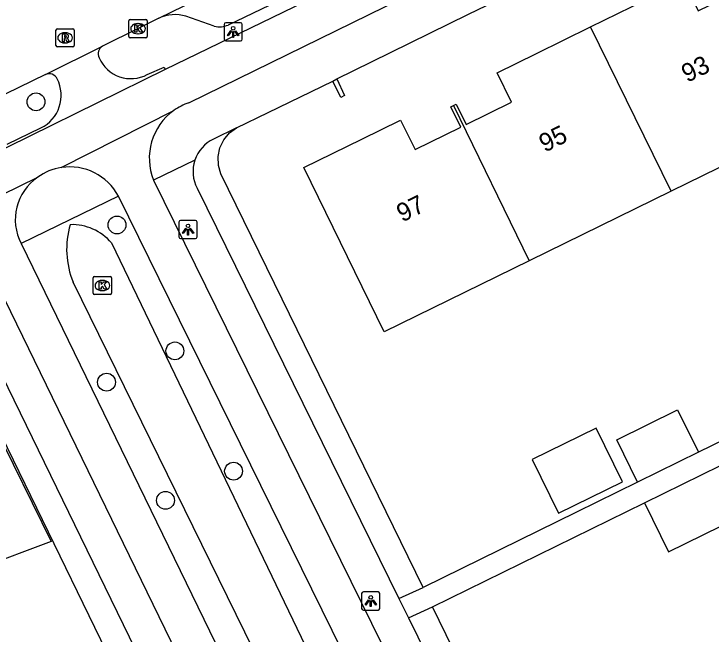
# Model space of a CAD drawing. Extents: x 160457 to 162082, y 388340 to 389736.
# Drawn here: x 161107.47 to 161145.69, y 389149.66 to 389183.63 of the extents above; entities that cross this region are included whole.
import ezdxf

# ---------------------------------------------------------------- set-up
doc = ezdxf.new("R2010")
doc.units = 0
for name, color, linetype in [('IMGEO_Boom', 7, 'Continuous'), ('IMGEO_Fietspad_gesloten', 7, 'Continuous'), ('IMGEO_Fietspad_open', 7, 'Continuous'), ('IMGEO_Groenvoorziening', 7, 'Continuous'), ('IMGEO_Kolk', 7, 'Continuous'), ('IMGEO_Lichtpunt', 7, 'Continuous'), ('IMGEO_Pand', 7, 'Continuous'), ('IMGEO_Pand_nummerreeks', 7, 'Continuous'), ('IMGEO_Parkeervlak_open', 7, 'Continuous'), ('IMGEO_Rijbaan_lokaal_gesloten', 7, 'Continuous'), ('IMGEO_Rioolput', 7, 'Continuous'), ('IMGEO_Voetpad_open', 7, 'Continuous'), ('IMGEO_Waterloop', 7, 'Continuous')]:
    doc.layers.add(name, color=color, linetype=linetype)

msp = doc.modelspace()

# ---------------------------------------------------------------- linework, layer by layer
at = {"layer": 'IMGEO_Boom'}
for centre in [(161108.675, 389178.813), (161113.115, 389172.068), (161116.289, 389165.167), (161112.542, 389163.453), (161119.506, 389158.578), (161115.775, 389156.98)]:
    msp.add_circle(centre, 0.489, dxfattribs=at)
at = {"layer": 'IMGEO_Fietspad_gesloten'}
for points in [[(161117.048, 389178.763), (161178.061, 389208.627), (161262.585, 389250), (161277.058, 389257.084)], [(161123.983, 389184.575), (161115.76, 389180.592)], [(161115.76, 389180.592), (161100.906, 389173.289)], [(161110.063, 389175.214), (161116.235, 389178.344)], [(161101.935, 389171.343), (161108.768, 389174.685)], [(161115.122, 389174.52), (161142.445, 389119.049)], [(161140.529, 389118.105), (161113.192, 389173.642)], [(161107.86, 389171.048), (161134.99, 389115.312)], [(161132.988, 389114.51), (161105.975, 389169.968)]]:
    msp.add_lwpolyline(points, dxfattribs=at)
for centre, radius, start, end in [((161118.071, 389175.779), 3.155, 108.9302, 125.6007), ((161118.095, 389175.729), 3.209, 125.4174, 202.1267), ((161110.531, 389172.219), 3.031, 98.8779, 125.5616), ((161110.525, 389172.233), 3.017, 27.8484, 98.802), ((161110.365, 389172.354), 2.825, 124.4224, 207.5422)]:
    msp.add_arc(centre, radius, start, end, dxfattribs=at)
at = {"layer": 'IMGEO_Fietspad_open'}
for points in [[(161114.776, 389180.303), (161115.704, 389180.712), (161115.76, 389180.592)], [(161107.088, 389176.494), (161108.942, 389177.384)]]:
    msp.add_lwpolyline(points, dxfattribs=at)
for centre, radius, start, end in [((161112.554, 389181.452), 0.473, 119.5445, 208.8724), ((161113.886, 389181.988), 1.906, 203.6311, 297.8508), ((161109.404, 389179.876), 0.476, 23.4316, 115.9048), ((161108.075, 389179.166), 1.981, 295.9374, 26.9877)]:
    msp.add_arc(centre, radius, start, end, dxfattribs=at)
at = {"layer": 'IMGEO_Groenvoorziening'}
for points in [[(161129.896, 389152.206), (161122.169, 389168.006), (161118.816, 389174.864), (161118.677, 389175.33), (161118.655, 389175.817), (161118.753, 389176.293), (161118.964, 389176.732), (161119.275, 389177.106), (161119.668, 389177.394)], [(161114.457, 389144.755), (161106.804, 389160.495), (161103.527, 389167.138), (161103.289, 389167.564), (161102.955, 389167.919), (161102.545, 389168.183), (161102.083, 389168.339), (161101.596, 389168.377), (161101.115, 389168.296), (161100.908, 389168.222)], [(161146.4, 389119.773), (161146.296, 389119.983), (161145.762, 389119.72), (161130.415, 389151.145)]]:
    msp.add_lwpolyline(points, dxfattribs=at)
at = {"layer": 'IMGEO_Kolk'}
for p, q in [((161113.767, 389182.399), (161113.767, 389183.251)), ((161113.842, 389183.325), (161114.694, 389183.325)), ((161114.255, 389183.105), (161114.28, 389183.105)), ((161114.768, 389183.251), (161114.768, 389182.399)), ((161114.694, 389182.325), (161113.842, 389182.325)), ((161114.278, 389182.545), (161114.253, 389182.545)), ((161111.887, 389169.252), (161112.739, 389169.252)), ((161111.812, 389168.326), (161111.812, 389169.178)), ((161112.3, 389169.032), (161112.325, 389169.032)), ((161112.813, 389169.178), (161112.813, 389168.326)), ((161112.739, 389168.252), (161111.887, 389168.252)), ((161112.323, 389168.472), (161112.298, 389168.472))]:
    msp.add_line(p, q, dxfattribs=at)
for points in [[(161113.767, 389182.399), (161113.767, 389183.251)], [(161113.842, 389183.325), (161114.694, 389183.325)], [(161114.088, 389183.025), (161114.211, 389183.025), (161114.211, 389182.874), (161114.341, 389183.025), (161114.505, 389183.025), (161114.359, 389182.874), (161114.512, 389182.625), (161114.36, 389182.625), (161114.275, 389182.789), (161114.211, 389182.722), (161114.211, 389182.625), (161114.088, 389182.625), (161114.088, 389183.025)], [(161114.768, 389183.251), (161114.768, 389182.399)], [(161114.694, 389182.325), (161113.842, 389182.325)], [(161111.887, 389169.252), (161112.739, 389169.252)], [(161111.812, 389168.326), (161111.812, 389169.178)], [(161112.133, 389168.952), (161112.256, 389168.952), (161112.256, 389168.801), (161112.386, 389168.952), (161112.55, 389168.952), (161112.404, 389168.801), (161112.557, 389168.552), (161112.405, 389168.552), (161112.32, 389168.716), (161112.256, 389168.649), (161112.256, 389168.552), (161112.133, 389168.552), (161112.133, 389168.952)], [(161112.813, 389169.178), (161112.813, 389168.326)], [(161112.739, 389168.252), (161111.887, 389168.252)]]:
    msp.add_lwpolyline(points, dxfattribs=at)
for centre, start, end in [((161113.844, 389183.249), 91.552, 178.448), ((161113.844, 389183.249), 91.552, 178.448), ((161114.692, 389183.249), 1.552, 88.448), ((161114.692, 389183.249), 1.552, 88.448), ((161113.844, 389182.401), 181.552, 268.448), ((161113.844, 389182.401), 181.552, 268.448), ((161114.692, 389182.401), 271.552, 358.448), ((161114.692, 389182.401), 271.552, 358.448), ((161111.889, 389169.176), 91.552, 178.448), ((161111.889, 389169.176), 91.552, 178.448), ((161112.737, 389169.176), 1.552, 88.448), ((161112.737, 389169.176), 1.552, 88.448), ((161111.889, 389168.328), 181.552, 268.448), ((161111.889, 389168.328), 181.552, 268.448), ((161112.737, 389168.328), 271.552, 358.448), ((161112.737, 389168.328), 271.552, 358.448)]:
    msp.add_arc(centre, 0.0765, start, end, dxfattribs=at)
for centre, major_axis, ratio, start_param, end_param in [((161114.254, 389182.825), (-0.387, 0.002), 0.722429, 4.712389, 7.853982), ((161114.279, 389182.825), (-0.39, 0.002), 0.717154, 1.570796, 4.712389), ((161112.299, 389168.752), (-0.387, 0.002), 0.722429, 4.712389, 7.853982), ((161112.324, 389168.752), (-0.39, 0.002), 0.717154, 1.570796, 4.712389)]:
    msp.add_ellipse(centre, major_axis=major_axis, ratio=ratio, start_param=start_param, end_param=end_param, dxfattribs=at)
at = {"layer": 'IMGEO_Lichtpunt'}
for p, q in [((161118.986, 389183.049), (161118.986, 389182.242)), ((161118.986, 389183.049), (161118.986, 389182.242)), ((161119.888, 389183.144), (161119.08, 389183.144)), ((161119.888, 389183.144), (161119.08, 389183.144)), ((161119.982, 389182.242), (161119.982, 389183.049)), ((161119.982, 389182.242), (161119.982, 389183.049)), ((161119.08, 389182.148), (161119.888, 389182.148)), ((161119.08, 389182.148), (161119.888, 389182.148)), ((161117.413, 389172.316), (161116.605, 389172.316)), ((161117.413, 389172.316), (161116.605, 389172.316)), ((161116.511, 389172.221), (161116.511, 389171.414)), ((161116.511, 389172.221), (161116.511, 389171.414)), ((161117.507, 389171.414), (161117.507, 389172.221)), ((161117.507, 389171.414), (161117.507, 389172.221)), ((161116.605, 389171.32), (161117.413, 389171.32)), ((161116.605, 389171.32), (161117.413, 389171.32)), ((161126.528, 389151.868), (161126.528, 389151.061)), ((161126.528, 389151.868), (161126.528, 389151.061)), ((161127.43, 389151.963), (161126.622, 389151.963)), ((161127.43, 389151.963), (161126.622, 389151.963)), ((161127.524, 389151.061), (161127.524, 389151.868)), ((161127.524, 389151.061), (161127.524, 389151.868)), ((161126.622, 389150.967), (161127.43, 389150.967)), ((161126.622, 389150.967), (161127.43, 389150.967))]:
    msp.add_line(p, q, dxfattribs=at)
for points in [[(161119.36, 389182.713), (161119.399, 389182.685), (161119.211, 389182.423), (161119.173, 389182.45), (161119.36, 389182.713)], [(161119.462, 389182.665), (161119.509, 389182.665), (161119.509, 389182.343), (161119.462, 389182.343), (161119.462, 389182.665)], [(161119.572, 389182.685), (161119.61, 389182.712), (161119.797, 389182.45), (161119.758, 389182.422), (161119.572, 389182.685)], [(161116.885, 389171.885), (161116.924, 389171.857), (161116.736, 389171.595), (161116.698, 389171.622), (161116.885, 389171.885)], [(161116.987, 389171.837), (161117.034, 389171.837), (161117.034, 389171.515), (161116.987, 389171.515), (161116.987, 389171.837)], [(161117.097, 389171.857), (161117.135, 389171.884), (161117.322, 389171.622), (161117.283, 389171.594), (161117.097, 389171.857)], [(161126.902, 389151.532), (161126.941, 389151.504), (161126.753, 389151.242), (161126.715, 389151.269), (161126.902, 389151.532)], [(161127.004, 389151.484), (161127.051, 389151.484), (161127.051, 389151.162), (161127.004, 389151.162), (161127.004, 389151.484)], [(161127.114, 389151.504), (161127.152, 389151.531), (161127.339, 389151.269), (161127.3, 389151.241), (161127.114, 389151.504)]]:
    msp.add_lwpolyline(points, dxfattribs=at)
for centre in [(161119.485, 389182.847), (161117.01, 389172.019), (161127.027, 389151.666)]:
    msp.add_circle(centre, 0.0994, dxfattribs=at)
for centre, start, end in [((161119.08, 389183.049), 90, 180), ((161119.08, 389183.049), 90, 180), ((161119.888, 389183.049), 0, 90), ((161119.888, 389183.049), 0, 90), ((161119.08, 389182.242), 180, 270), ((161119.08, 389182.242), 180, 270), ((161119.888, 389182.242), 270, 0), ((161119.888, 389182.242), 270, 360), ((161116.605, 389172.221), 90, 180), ((161116.605, 389172.221), 90, 180), ((161117.413, 389172.221), 0, 90), ((161117.413, 389172.221), 0, 90), ((161116.605, 389171.414), 180, 270), ((161116.605, 389171.414), 180, 270), ((161117.413, 389171.414), 270, 0), ((161117.413, 389171.414), 270, 360), ((161126.622, 389151.868), 90, 180), ((161126.622, 389151.868), 90, 180), ((161127.43, 389151.868), 0, 90), ((161127.43, 389151.868), 0, 90), ((161126.622, 389151.061), 180, 270), ((161126.622, 389151.061), 180, 270), ((161127.43, 389151.061), 270, 0), ((161127.43, 389151.061), 270, 360)]:
    msp.add_arc(centre, 0.0946, start, end, dxfattribs=at)
at = {"layer": 'IMGEO_Pand'}
for points in [[(161139.077, 389182.916), (161142.081, 389184.388), (161144.194, 389185.423), (161144.986, 389183.807), (161147.501, 389185.04), (161146.957, 389186.154), (161147.086, 389186.217)], [(161131.56, 389178.609), (161131.706, 389178.681), (161132.25, 389177.567), (161134.753, 389178.793), (161133.961, 389180.409), (161136.121, 389181.467), (161139.077, 389182.916)], [(161143.497, 389173.914), (161139.077, 389182.916)], [(161125.164, 389180.066), (161125.58, 389179.161), (161125.39, 389179.053), (161124.947, 389179.95)], [(161124.947, 389179.95), (161125.164, 389180.066)], [(161135.721, 389170.11), (161127.757, 389166.214), (161123.36, 389175.214), (161126.54, 389176.772), (161128.665, 389177.814), (161129.457, 389176.198), (161131.963, 389177.426), (161131.419, 389178.54), (161131.56, 389178.609)], [(161131.56, 389178.609), (161135.721, 389170.11)], [(161151.272, 389177.717), (161143.497, 389173.914)], [(161143.497, 389173.914), (161135.721, 389170.11)], [(161142.044, 389156.847), (161143.359, 389154.164), (161178.905, 389171.589), (161180.489, 389168.358), (161183.54, 389169.854)], [(161142.044, 389156.847), (161157.664, 389164.506)], [(161092.681, 389159.595), (161092.831, 389159.669), (161093.375, 389158.554), (161095.897, 389159.788), (161095.106, 389161.404), (161097.272, 389162.458), (161100.4, 389163.979), (161101.673, 389161.396), (161105.324, 389163.195), (161109.501, 389154.719), (161101.711, 389151.809), (161100.973, 389153.115), (161096.866, 389151.105)], [(161141.661, 389157.978), (161140.522, 389160.304), (161143.851, 389161.937), (161144.992, 389159.612)], [(161137.32, 389156.271), (161140.832, 389157.994), (161139.387, 389160.942), (161135.874, 389159.22), (161137.32, 389156.271)], [(161144.992, 389159.612), (161141.661, 389157.978)]]:
    msp.add_lwpolyline(points, dxfattribs=at)
at = {"layer": 'IMGEO_Parkeervlak_open'}
for points in [[(161123.706, 389185.182), (161119.217, 389183.019)], [(161118.448, 389182.957), (161116.895, 389183.504)]]:
    msp.add_lwpolyline(points, dxfattribs=at)
for centre, radius, start, end in [((161116.301, 389181.521), 2.07, 73.3379, 115.3233), ((161118.73, 389184.257), 1.33, 257.7469, 291.472)]:
    msp.add_arc(centre, radius, start, end, dxfattribs=at)
at = {"layer": 'IMGEO_Rijbaan_lokaal_gesloten'}
for points in [[(161115.416, 389183.392), (161131.756, 389191.362), (161137.04, 389193.957)], [(161115.416, 389183.392), (161114.267, 389182.826), (161112.321, 389181.864)], [(161109.196, 389180.304), (161112.321, 389181.864)], [(161109.196, 389180.304), (161105.546, 389178.543)]]:
    msp.add_lwpolyline(points, dxfattribs=at)
at = {"layer": 'IMGEO_Rioolput'}
for p, q in [((161109.767, 389181.895), (161109.767, 389182.747)), ((161109.842, 389182.821), (161110.694, 389182.821)), ((161110.768, 389182.747), (161110.768, 389181.895)), ((161110.255, 389182.601), (161110.28, 389182.601)), ((161110.278, 389182.041), (161110.253, 389182.041)), ((161110.694, 389181.821), (161109.842, 389181.821))]:
    msp.add_line(p, q, dxfattribs=at)
for points in [[(161109.767, 389181.895), (161109.767, 389182.747)], [(161109.842, 389182.821), (161110.694, 389182.821)], [(161110.768, 389182.747), (161110.768, 389181.895)], [(161110.356, 389182.519), (161110.104, 389182.521), (161110.104, 389182.121)], [(161110.104, 389182.121), (161110.228, 389182.121), (161110.228, 389182.283), (161110.239, 389182.283)], [(161110.282, 389182.44), (161110.228, 389182.44), (161110.228, 389182.359)], [(161110.228, 389182.359), (161110.28, 389182.359)], [(161110.286, 389182.254), (161110.357, 389182.121), (161110.497, 389182.121), (161110.432, 389182.247)], [(161110.694, 389181.821), (161109.842, 389181.821)]]:
    msp.add_lwpolyline(points, dxfattribs=at)
for centre, radius, start, end in [((161109.844, 389182.745), 0.0765, 91.552, 178.448), ((161109.844, 389182.745), 0.0765, 91.552, 178.448), ((161110.692, 389182.745), 0.0765, 1.552, 88.448), ((161110.692, 389182.745), 0.0765, 1.552, 88.448), ((161110.238, 389182.23), 0.0533, 26.0293, 88.6989), ((161110.264, 389182.548), 0.19, 274.7715, 282.9687), ((161110.288, 389182.344), 0.0964, 77.0061, 93.1865), ((161110.302, 389182.401), 0.0378, 276.6634, 79.6772), ((161110.355, 389182.409), 0.109, 350.3612, 89.416), ((161110.353, 389182.409), 0.112, 277.5842, 350.9817), ((161110.337, 389182.194), 0.108, 29.5134, 73.7905), ((161109.844, 389181.897), 0.0765, 181.552, 268.448), ((161109.844, 389181.897), 0.0765, 181.552, 268.448), ((161110.692, 389181.897), 0.0765, 271.552, 358.448), ((161110.692, 389181.897), 0.0765, 271.552, 358.448)]:
    msp.add_arc(centre, radius, start, end, dxfattribs=at)
for centre, major_axis, ratio, start_param, end_param in [((161110.254, 389182.321), (-0.387, 0.002), 0.722429, 4.712389, 7.853982), ((161110.279, 389182.321), (-0.39, 0.002), 0.717154, 1.570796, 4.712389)]:
    msp.add_ellipse(centre, major_axis=major_axis, ratio=ratio, start_param=start_param, end_param=end_param, dxfattribs=at)
at = {"layer": 'IMGEO_Voetpad_open'}
for points in [[(161125.164, 389180.066), (161127.077, 389181.004), (161132.387, 389183.609), (161134.332, 389184.562)], [(161119.668, 389177.394), (161121.407, 389178.229), (161124.947, 389179.95)], [(161119.668, 389177.394), (161118.408, 389176.769)], [(161117.385, 389175.615), (161115.122, 389174.52)], [(161117.503, 389174.078), (161128.561, 389151.611)], [(161113.192, 389173.642), (161107.86, 389171.048)], [(161115.8, 389145.394), (161104.815, 389167.92)], [(161149.377, 389161.763), (161144.992, 389159.612)], [(161141.661, 389157.978), (161138.302, 389156.33), (161129.896, 389152.206)], [(161130.415, 389151.145), (161142.044, 389156.847)], [(161128.561, 389151.611), (161129.896, 389152.206)], [(161128.561, 389151.611), (161129.09, 389150.536)], [(161129.09, 389150.536), (161130.415, 389151.145)], [(161129.09, 389150.536), (161143.762, 389120.728)]]:
    msp.add_lwpolyline(points, dxfattribs=at)
for centre, radius, start, end in [((161119.255, 389174.987), 1.973, 115.4383, 161.4489), ((161119.259, 389174.986), 1.977, 161.4459, 207.3344)]:
    msp.add_arc(centre, radius, start, end, dxfattribs=at)
at = {"layer": 'IMGEO_Waterloop'}
for points in [[(161112.816, 389171.084), (161127.144, 389141.323), (161124.814, 389140.189)], [(161124.814, 389140.189), (161110.712, 389168.933)]]:
    msp.add_lwpolyline(points, dxfattribs=at)
for centre, radius, start, end in [((161115.067, 389170.735), 4.713, 163.3712, 202.4787), ((161110.651, 389169.246), 2.839, 40.3289, 92.0281)]:
    msp.add_arc(centre, radius, start, end, dxfattribs=at)

# ---------------------------------------------------------------- texts
at = {"layer": 'IMGEO_Pand_nummerreeks'}
for s, p in [('93', (161144.374, 389179.849)), ('95', (161136.565, 389176.025)), ('97', (161128.755, 389172.2))]:
    msp.add_text(s, height=1, rotation=26.0918, dxfattribs=at).set_placement(p)

doc.saveas('drawing.dxf')
